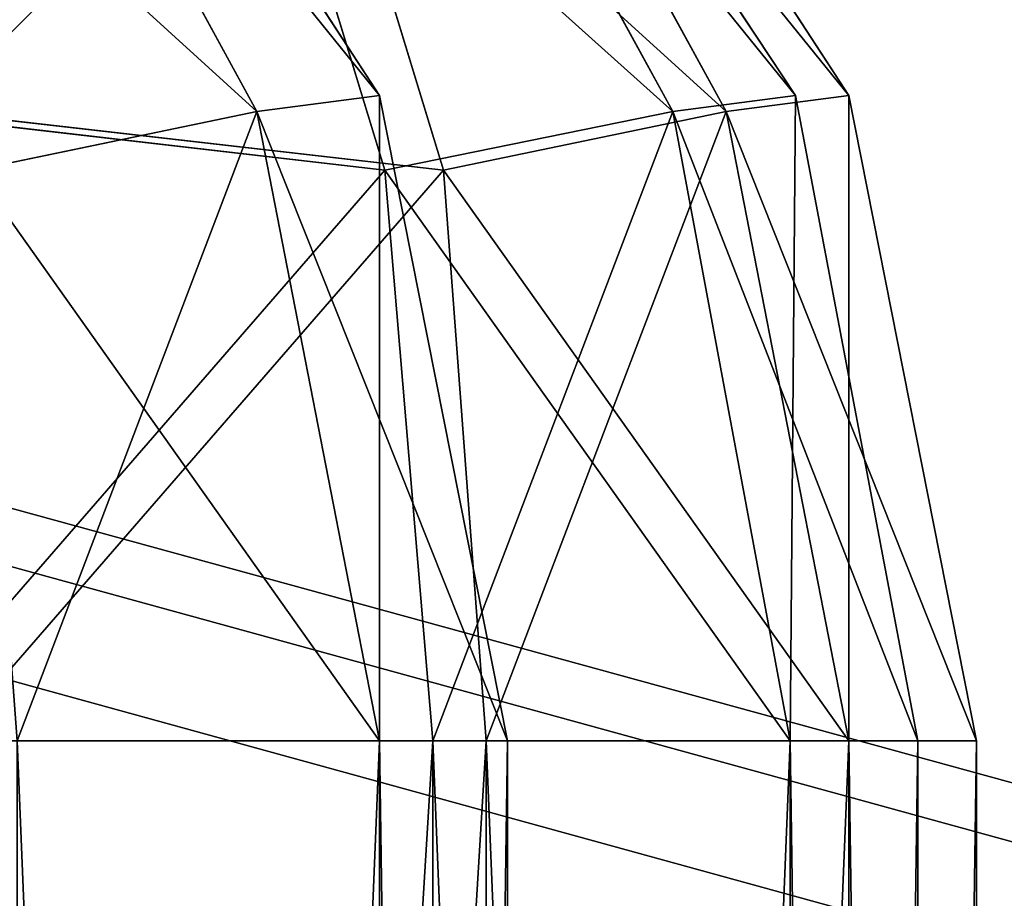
# Model space of a CAD drawing. Extents: x 0 to 48.8, y 0 to 26.9.
# Tile 829 of 872: x 46.4313 to 46.4498, y 2.8046 to 2.8211. Entities that reach past the tile are written whole.
import ezdxf

# ---------------------------------------------------------------- set-up
doc = ezdxf.new("R2010")
doc.units = 0
doc.header["$MEASUREMENT"] = 0
doc.layers.get('0').update_dxf_attribs({"linetype": 'CONTINUOUS'})
for name, color, linetype in [('DOOR_FACE_RT', 251, 'CONTINUOUS'), ('DRAWER_LOWER_FACE_1', 251, 'CONTINUOUS'), ('DRAWER_UPPER_FACE_1', 251, 'CONTINUOUS')]:
    doc.layers.add(name, color=color, linetype=linetype)

# ---------------------------------------------------------------- blocks, each defined once
blk = doc.blocks.new('T48IT100NP_TRADECAD_DXF')
at = {"layer": 'DOOR_FACE_RT', "color": 0}
for p, q in [((46.4469, 2.8197, 82.0027), (46.4402, 2.83, 82.0027)), ((46.4402, 2.83, 36.3611), (46.4469, 2.8197, 36.3611)), ((46.4469, 2.8197, 82.0027), (46.4402, 2.83, 82.0027)), ((46.4402, 2.83, 36.3611), (46.4469, 2.8197, 36.3611)), ((46.4446, 2.8194, 82.0144), (46.4393, 2.8291, 82.0133)), ((46.4446, 2.8194, 82.0144), (46.4393, 2.8291, 82.0133)), ((46.4393, 2.8291, 36.3504), (46.4446, 2.8194, 36.3494)), ((46.4393, 2.8291, 36.3504), (46.4446, 2.8194, 36.3494)), ((46.4368, 2.8265, 36.3423), (46.4393, 2.8183, 36.3398)), ((46.4393, 2.8183, 82.0239), (46.4368, 2.8265, 82.0214)), ((46.4393, 2.8183, 82.0239), (46.4368, 2.8265, 82.0214)), ((46.4368, 2.8265, 36.3423), (46.4393, 2.8183, 36.3398)), ((46.4446, 2.8194, 82.0144), (46.4469, 2.8197, 82.0027)), ((46.4446, 2.8194, 82.0144), (46.4469, 2.8197, 82.0027)), ((46.4469, 2.8197, 36.3611), (46.4446, 2.8194, 36.3494)), ((46.4469, 2.8197, 36.3611), (46.4446, 2.8194, 36.3494)), ((46.4493, 2.8076, 82.0027), (46.4469, 2.8197, 82.0027)), ((46.4469, 2.8197, 36.3611), (46.4493, 2.8076, 36.3611)), ((46.4469, 2.8197, 82.0027), (46.4469, 2.8197, 36.3611)), ((46.4493, 2.8076, 82.0027), (46.4469, 2.8197, 82.0027)), ((46.4469, 2.8197, 36.3611), (46.4493, 2.8076, 36.3611)), ((46.4469, 2.8197, 82.0027), (46.4469, 2.8197, 36.3611)), ((46.4393, 2.8183, 36.3398), (46.4297, 2.8194, 36.3345)), ((46.4297, 2.8194, 82.0293), (46.4393, 2.8183, 82.0239)), ((46.4297, 2.8194, 82.0293), (46.4393, 2.8183, 82.0239)), ((46.4393, 2.8183, 36.3398), (46.4297, 2.8194, 36.3345)), ((46.4393, 2.8183, 82.0239), (46.4446, 2.8194, 82.0144)), ((46.4393, 2.8183, 82.0239), (46.4446, 2.8194, 82.0144)), ((46.4446, 2.8194, 36.3494), (46.4393, 2.8183, 36.3398)), ((46.4446, 2.8194, 36.3494), (46.4393, 2.8183, 36.3398)), ((46.4469, 2.8076, 82.0147), (46.4446, 2.8194, 82.0144)), ((46.4469, 2.8076, 82.0147), (46.4446, 2.8194, 82.0144)), ((46.4446, 2.8194, 36.3494), (46.4469, 2.8076, 36.3491)), ((46.4446, 2.8194, 36.3494), (46.4469, 2.8076, 36.3491)), ((46.4401, 2.8076, 82.0248), (46.4393, 2.8183, 82.0239)), ((46.4401, 2.8076, 82.0248), (46.4393, 2.8183, 82.0239)), ((46.4393, 2.8183, 36.3398), (46.4401, 2.8076, 36.339)), ((46.4393, 2.8183, 36.3398), (46.4401, 2.8076, 36.339)), ((46.43, 2.8076, 82.0316), (46.4401, 2.8076, 82.0248)), ((46.4401, 2.8076, 36.339), (46.43, 2.8076, 36.3322)), ((46.43, 2.8076, 82.0316), (46.4401, 2.8076, 82.0248)), ((46.4401, 2.8076, 36.339), (46.43, 2.8076, 36.3322)), ((46.4401, 2.8076, 82.0248), (46.4469, 2.8076, 82.0147)), ((46.4469, 2.8076, 36.3491), (46.4401, 2.8076, 36.339)), ((46.4401, 2.641, 82.0248), (46.4401, 2.8076, 82.0248)), ((46.4401, 2.8076, 82.0248), (46.4469, 2.8076, 82.0147)), ((46.4401, 2.641, 82.0248), (46.4401, 2.8076, 82.0248)), ((46.4401, 2.641, 36.339), (46.4401, 2.8076, 36.339)), ((46.4469, 2.8076, 36.3491), (46.4401, 2.8076, 36.339)), ((46.4401, 2.641, 36.339), (46.4401, 2.8076, 36.339)), ((46.4469, 2.641, 36.3491), (46.4469, 2.8076, 36.3491)), ((46.4469, 2.8076, 36.3491), (46.4493, 2.8076, 36.3611)), ((46.4469, 2.8076, 82.0147), (46.4493, 2.8076, 82.0027)), ((46.4469, 2.8076, 36.3491), (46.4493, 2.8076, 36.3611)), ((46.4469, 2.641, 82.0147), (46.4469, 2.8076, 82.0147)), ((46.4469, 2.8076, 82.0147), (46.4493, 2.8076, 82.0027)), ((46.4469, 2.641, 82.0147), (46.4469, 2.8076, 82.0147)), ((46.4469, 2.641, 36.3491), (46.4469, 2.8076, 36.3491)), ((46.4493, 2.641, 36.3611), (46.4493, 2.8076, 36.3611)), ((46.4493, 2.8076, 36.3611), (46.4493, 2.8076, 82.0027)), ((46.4493, 2.8076, 82.0027), (46.4493, 2.641, 82.0027)), ((46.4493, 2.641, 36.3611), (46.4493, 2.8076, 36.3611)), ((46.4493, 2.8076, 82.0027), (46.4493, 2.641, 82.0027)), ((46.4493, 2.8076, 36.3611), (46.4493, 2.8076, 82.0027))]:
    blk.add_line(p, q, dxfattribs=at)
at = {"layer": 'DRAWER_LOWER_FACE_1', "color": 0}
for p, q in [((46.4459, 2.8197, 21.8854), (46.4391, 2.83, 21.8854)), ((46.4391, 2.83, 5.8856), (46.4459, 2.8197, 5.8856)), ((46.4459, 2.8197, 21.8854), (46.4391, 2.83, 21.8854)), ((46.4391, 2.83, 5.8856), (46.4459, 2.8197, 5.8856)), ((46.4436, 2.8194, 21.8971), (46.4383, 2.8291, 21.896)), ((46.4436, 2.8194, 21.8971), (46.4383, 2.8291, 21.896)), ((46.4383, 2.8291, 5.875), (46.4436, 2.8194, 5.8739)), ((46.4383, 2.8291, 5.875), (46.4436, 2.8194, 5.8739)), ((46.4357, 2.8265, 5.8669), (46.4382, 2.8183, 5.8644)), ((46.4382, 2.8183, 21.9066), (46.4357, 2.8265, 21.9041)), ((46.4382, 2.8183, 21.9066), (46.4357, 2.8265, 21.9041)), ((46.4357, 2.8265, 5.8669), (46.4382, 2.8183, 5.8644)), ((46.4436, 2.8194, 21.8971), (46.4459, 2.8197, 21.8854)), ((46.4436, 2.8194, 21.8971), (46.4459, 2.8197, 21.8854)), ((46.4459, 2.8197, 5.8856), (46.4436, 2.8194, 5.8739)), ((46.4459, 2.8197, 5.8856), (46.4436, 2.8194, 5.8739)), ((46.4482, 2.8076, 21.8854), (46.4459, 2.8197, 21.8854)), ((46.4459, 2.8197, 5.8856), (46.4482, 2.8076, 5.8856)), ((46.4459, 2.8197, 21.8854), (46.4459, 2.8197, 5.8856)), ((46.4482, 2.8076, 21.8854), (46.4459, 2.8197, 21.8854)), ((46.4459, 2.8197, 5.8856), (46.4482, 2.8076, 5.8856)), ((46.4459, 2.8197, 21.8854), (46.4459, 2.8197, 5.8856)), ((46.4382, 2.8183, 5.8644), (46.4287, 2.8194, 5.859)), ((46.4287, 2.8194, 21.912), (46.4382, 2.8183, 21.9066)), ((46.4287, 2.8194, 21.912), (46.4382, 2.8183, 21.9066)), ((46.4382, 2.8183, 5.8644), (46.4287, 2.8194, 5.859)), ((46.4382, 2.8183, 21.9066), (46.4436, 2.8194, 21.8971)), ((46.4382, 2.8183, 21.9066), (46.4436, 2.8194, 21.8971)), ((46.4436, 2.8194, 5.8739), (46.4382, 2.8183, 5.8644)), ((46.4436, 2.8194, 5.8739), (46.4382, 2.8183, 5.8644)), ((46.4458, 2.8076, 21.8974), (46.4436, 2.8194, 21.8971)), ((46.4458, 2.8076, 21.8974), (46.4436, 2.8194, 21.8971)), ((46.4436, 2.8194, 5.8739), (46.4458, 2.8076, 5.8736)), ((46.4436, 2.8194, 5.8739), (46.4458, 2.8076, 5.8736)), ((46.4391, 2.8076, 21.9075), (46.4382, 2.8183, 21.9066)), ((46.4391, 2.8076, 21.9075), (46.4382, 2.8183, 21.9066)), ((46.4382, 2.8183, 5.8644), (46.4391, 2.8076, 5.8635)), ((46.4382, 2.8183, 5.8644), (46.4391, 2.8076, 5.8635)), ((46.4289, 2.8076, 21.9143), (46.4391, 2.8076, 21.9075)), ((46.4391, 2.8076, 5.8635), (46.4289, 2.8076, 5.8567)), ((46.4289, 2.8076, 21.9143), (46.4391, 2.8076, 21.9075)), ((46.4391, 2.8076, 5.8635), (46.4289, 2.8076, 5.8567)), ((46.4391, 2.8076, 21.9075), (46.4458, 2.8076, 21.8974)), ((46.4458, 2.8076, 5.8736), (46.4391, 2.8076, 5.8635)), ((46.4391, 2.641, 21.9075), (46.4391, 2.8076, 21.9075)), ((46.4391, 2.8076, 21.9075), (46.4458, 2.8076, 21.8974)), ((46.4391, 2.641, 21.9075), (46.4391, 2.8076, 21.9075)), ((46.4391, 2.641, 5.8635), (46.4391, 2.8076, 5.8635)), ((46.4458, 2.8076, 5.8736), (46.4391, 2.8076, 5.8635)), ((46.4391, 2.641, 5.8635), (46.4391, 2.8076, 5.8635)), ((46.4458, 2.641, 5.8736), (46.4458, 2.8076, 5.8736)), ((46.4458, 2.8076, 5.8736), (46.4482, 2.8076, 5.8856)), ((46.4458, 2.8076, 21.8974), (46.4482, 2.8076, 21.8854)), ((46.4458, 2.8076, 5.8736), (46.4482, 2.8076, 5.8856)), ((46.4458, 2.641, 21.8974), (46.4458, 2.8076, 21.8974)), ((46.4458, 2.8076, 21.8974), (46.4482, 2.8076, 21.8854)), ((46.4458, 2.641, 21.8974), (46.4458, 2.8076, 21.8974)), ((46.4458, 2.641, 5.8736), (46.4458, 2.8076, 5.8736)), ((46.4482, 2.641, 5.8856), (46.4482, 2.8076, 5.8856)), ((46.4482, 2.8076, 5.8856), (46.4482, 2.8076, 21.8854)), ((46.4482, 2.8076, 21.8854), (46.4482, 2.641, 21.8854)), ((46.4482, 2.641, 5.8856), (46.4482, 2.8076, 5.8856)), ((46.4482, 2.8076, 21.8854), (46.4482, 2.641, 21.8854)), ((46.4482, 2.8076, 5.8856), (46.4482, 2.8076, 21.8854))]:
    blk.add_line(p, q, dxfattribs=at)
at = {"layer": 'DRAWER_UPPER_FACE_1', "color": 0}
for p, q in [((46.4381, 2.8197, 32.4748), (46.4314, 2.83, 32.4748)), ((46.4314, 2.83, 25.7866), (46.4381, 2.8197, 25.7866)), ((46.4381, 2.8197, 32.4748), (46.4314, 2.83, 32.4748)), ((46.4314, 2.83, 25.7866), (46.4381, 2.8197, 25.7866)), ((46.4358, 2.8194, 32.4865), (46.4305, 2.8291, 32.4854)), ((46.4358, 2.8194, 32.4865), (46.4305, 2.8291, 32.4854)), ((46.4305, 2.8291, 25.776), (46.4358, 2.8194, 25.7749)), ((46.4305, 2.8291, 25.776), (46.4358, 2.8194, 25.7749)), ((46.4358, 2.8194, 32.4865), (46.4381, 2.8197, 32.4748)), ((46.4358, 2.8194, 32.4865), (46.4381, 2.8197, 32.4748)), ((46.4381, 2.8197, 25.7866), (46.4358, 2.8194, 25.7749)), ((46.4381, 2.8197, 25.7866), (46.4358, 2.8194, 25.7749)), ((46.4405, 2.8076, 32.4748), (46.4381, 2.8197, 32.4748)), ((46.4381, 2.8197, 25.7866), (46.4405, 2.8076, 25.7866)), ((46.4381, 2.8197, 32.4748), (46.4381, 2.8197, 25.7866)), ((46.4405, 2.8076, 32.4748), (46.4381, 2.8197, 32.4748)), ((46.4381, 2.8197, 25.7866), (46.4405, 2.8076, 25.7866)), ((46.4381, 2.8197, 32.4748), (46.4381, 2.8197, 25.7866)), ((46.4305, 2.8183, 32.4961), (46.4358, 2.8194, 32.4865)), ((46.4305, 2.8183, 32.4961), (46.4358, 2.8194, 32.4865)), ((46.4358, 2.8194, 25.7749), (46.4305, 2.8183, 25.7654)), ((46.4358, 2.8194, 25.7749), (46.4305, 2.8183, 25.7654)), ((46.4381, 2.8076, 32.4868), (46.4358, 2.8194, 32.4865)), ((46.4381, 2.8076, 32.4868), (46.4358, 2.8194, 32.4865)), ((46.4358, 2.8194, 25.7749), (46.4381, 2.8076, 25.7747)), ((46.4358, 2.8194, 25.7749), (46.4381, 2.8076, 25.7747)), ((46.4313, 2.8076, 32.4969), (46.4381, 2.8076, 32.4868)), ((46.4381, 2.8076, 25.7747), (46.4313, 2.8076, 25.7645)), ((46.4313, 2.8076, 32.4969), (46.4381, 2.8076, 32.4868)), ((46.4381, 2.8076, 25.7747), (46.4313, 2.8076, 25.7645)), ((46.4381, 2.641, 25.7747), (46.4381, 2.8076, 25.7747)), ((46.4381, 2.8076, 25.7747), (46.4405, 2.8076, 25.7866)), ((46.4381, 2.8076, 32.4868), (46.4405, 2.8076, 32.4748)), ((46.4381, 2.8076, 25.7747), (46.4405, 2.8076, 25.7866)), ((46.4381, 2.641, 32.4868), (46.4381, 2.8076, 32.4868)), ((46.4381, 2.8076, 32.4868), (46.4405, 2.8076, 32.4748)), ((46.4381, 2.641, 32.4868), (46.4381, 2.8076, 32.4868)), ((46.4381, 2.641, 25.7747), (46.4381, 2.8076, 25.7747)), ((46.4405, 2.641, 25.7866), (46.4405, 2.8076, 25.7866)), ((46.4405, 2.8076, 25.7866), (46.4405, 2.8076, 32.4748)), ((46.4405, 2.8076, 32.4748), (46.4405, 2.641, 32.4748)), ((46.4405, 2.641, 25.7866), (46.4405, 2.8076, 25.7866)), ((46.4405, 2.8076, 32.4748), (46.4405, 2.641, 32.4748)), ((46.4405, 2.8076, 25.7866), (46.4405, 2.8076, 32.4748))]:
    blk.add_line(p, q, dxfattribs=at)
at = {"layer": 'DOOR_FACE_RT', "color": 251}
mesh = blk.add_polyface(dxfattribs=at)
corners = [(48.2712, 2.9472, 83.8789), (45.9378, 2.3076, 83.8789), (45.9378, 2.9472, 83.8789), (48.2712, 2.3076, 83.8789)]
mesh.append_faces([[corners[k] for k in face] for face in [(0, 1, 2), (1, 0, 3)]], dxfattribs={"vtx0": -1, "color": 251})
mesh = blk.add_polyface(dxfattribs=at)
corners = [(48.2712, 2.3076, 34.4848), (45.9378, 2.9472, 34.4848), (45.9378, 2.3076, 34.4848), (48.2712, 2.9472, 34.4848)]
mesh.append_faces([[corners[k] for k in face] for face in [(0, 1, 2), (1, 0, 3)]], dxfattribs={"vtx0": -1, "color": 251})
mesh = blk.add_polyface(dxfattribs=at)
corners = [(46.4469, 2.8197, 82.0027), (46.4393, 2.8291, 82.0133), (46.4446, 2.8194, 82.0144), (46.4402, 2.83, 82.0027)]
mesh.append_faces([[corners[k] for k in face] for face in [(0, 1, 2), (1, 0, 3)]], dxfattribs={"vtx0": -1, "color": 251})
mesh = blk.add_polyface(dxfattribs=at)
corners = [(46.4393, 2.8291, 36.3504), (46.4469, 2.8197, 36.3611), (46.4446, 2.8194, 36.3494), (46.4402, 2.83, 36.3611)]
mesh.append_faces([[corners[k] for k in face] for face in [(0, 1, 2), (1, 0, 3)]], dxfattribs={"vtx0": -1, "color": 251})
mesh = blk.add_polyface(dxfattribs=at)
corners = [(46.4402, 2.83, 36.3611), (46.4469, 2.8197, 82.0027), (46.4469, 2.8197, 36.3611), (46.4402, 2.83, 82.0027)]
mesh.append_faces([[corners[k] for k in face] for face in [(0, 1, 2), (1, 0, 3)]], dxfattribs={"vtx0": -1, "color": 251})
mesh = blk.add_polyface(dxfattribs=at)
corners = [(46.4368, 2.8265, 36.3423), (46.4297, 2.8194, 36.3345), (46.4287, 2.8291, 36.3398), (46.4393, 2.8183, 36.3398)]
mesh.append_faces([[corners[k] for k in face] for face in [(0, 1, 2), (1, 0, 3)]], dxfattribs={"vtx0": -1, "color": 251})
mesh = blk.add_polyface(dxfattribs=at)
corners = [(46.4297, 2.8194, 82.0293), (46.4368, 2.8265, 82.0214), (46.4287, 2.8291, 82.024), (46.4393, 2.8183, 82.0239)]
mesh.append_faces([[corners[k] for k in face] for face in [(0, 1, 2), (1, 0, 3)]], dxfattribs={"vtx0": -1, "color": 251})
mesh = blk.add_polyface(dxfattribs=at)
corners = [(46.4446, 2.8194, 82.0144), (46.4368, 2.8265, 82.0214), (46.4393, 2.8183, 82.0239), (46.4393, 2.8291, 82.0133)]
mesh.append_faces([[corners[k] for k in face] for face in [(0, 1, 2), (1, 0, 3)]], dxfattribs={"vtx0": -1, "color": 251})
mesh = blk.add_polyface(dxfattribs=at)
corners = [(46.4368, 2.8265, 36.3423), (46.4446, 2.8194, 36.3494), (46.4393, 2.8183, 36.3398), (46.4393, 2.8291, 36.3504)]
mesh.append_faces([[corners[k] for k in face] for face in [(0, 1, 2), (1, 0, 3)]], dxfattribs={"vtx0": -1, "color": 251})
mesh = blk.add_polyface(dxfattribs=at)
corners = [(46.4469, 2.8197, 82.0027), (46.4469, 2.8076, 82.0147), (46.4493, 2.8076, 82.0027), (46.4446, 2.8194, 82.0144)]
mesh.append_faces([[corners[k] for k in face] for face in [(0, 1, 2), (1, 0, 3)]], dxfattribs={"vtx0": -1, "color": 251})
mesh = blk.add_polyface(dxfattribs=at)
corners = [(46.4446, 2.8194, 36.3494), (46.4493, 2.8076, 36.3611), (46.4469, 2.8076, 36.3491), (46.4469, 2.8197, 36.3611)]
mesh.append_faces([[corners[k] for k in face] for face in [(0, 1, 2), (1, 0, 3)]], dxfattribs={"vtx0": -1, "color": 251})
mesh = blk.add_polyface(dxfattribs=at)
corners = [(46.4469, 2.8197, 36.3611), (46.4493, 2.8076, 82.0027), (46.4493, 2.8076, 36.3611), (46.4469, 2.8197, 82.0027)]
mesh.append_faces([[corners[k] for k in face] for face in [(0, 1, 2), (1, 0, 3)]], dxfattribs={"vtx0": -1, "color": 251})
mesh = blk.add_polyface(dxfattribs=at)
corners = [(46.43, 2.8076, 82.0316), (46.4393, 2.8183, 82.0239), (46.4297, 2.8194, 82.0293), (46.4401, 2.8076, 82.0248)]
mesh.append_faces([[corners[k] for k in face] for face in [(0, 1, 2), (1, 0, 3)]], dxfattribs={"vtx0": -1, "color": 251})
mesh = blk.add_polyface(dxfattribs=at)
corners = [(46.4393, 2.8183, 36.3398), (46.43, 2.8076, 36.3322), (46.4297, 2.8194, 36.3345), (46.4401, 2.8076, 36.339)]
mesh.append_faces([[corners[k] for k in face] for face in [(0, 1, 2), (1, 0, 3)]], dxfattribs={"vtx0": -1, "color": 251})
mesh = blk.add_polyface(dxfattribs=at)
corners = [(46.4446, 2.8194, 82.0144), (46.4401, 2.8076, 82.0248), (46.4469, 2.8076, 82.0147), (46.4393, 2.8183, 82.0239)]
mesh.append_faces([[corners[k] for k in face] for face in [(0, 1, 2), (1, 0, 3)]], dxfattribs={"vtx0": -1, "color": 251})
mesh = blk.add_polyface(dxfattribs=at)
corners = [(46.4393, 2.8183, 36.3398), (46.4469, 2.8076, 36.3491), (46.4401, 2.8076, 36.339), (46.4446, 2.8194, 36.3494)]
mesh.append_faces([[corners[k] for k in face] for face in [(0, 1, 2), (1, 0, 3)]], dxfattribs={"vtx0": -1, "color": 251})
mesh = blk.add_polyface(dxfattribs=at)
corners = [(46.4401, 2.641, 82.0248), (46.43, 2.8076, 82.0316), (46.43, 2.641, 82.0316), (46.4401, 2.8076, 82.0248)]
mesh.append_faces([[corners[k] for k in face] for face in [(0, 1, 2), (1, 0, 3)]], dxfattribs={"vtx0": -1, "color": 251})
mesh = blk.add_polyface(dxfattribs=at)
corners = [(46.4401, 2.8076, 36.339), (46.43, 2.641, 36.3322), (46.43, 2.8076, 36.3322), (46.4401, 2.641, 36.339)]
mesh.append_faces([[corners[k] for k in face] for face in [(0, 1, 2), (1, 0, 3)]], dxfattribs={"vtx0": -1, "color": 251})
mesh = blk.add_polyface(dxfattribs=at)
corners = [(46.4469, 2.8076, 82.0147), (46.4401, 2.641, 82.0248), (46.4469, 2.641, 82.0147), (46.4401, 2.8076, 82.0248)]
mesh.append_faces([[corners[k] for k in face] for face in [(0, 1, 2), (1, 0, 3)]], dxfattribs={"vtx0": -1, "color": 251})
mesh = blk.add_polyface(dxfattribs=at)
corners = [(46.4401, 2.8076, 36.339), (46.4469, 2.641, 36.3491), (46.4401, 2.641, 36.339), (46.4469, 2.8076, 36.3491)]
mesh.append_faces([[corners[k] for k in face] for face in [(0, 1, 2), (1, 0, 3)]], dxfattribs={"vtx0": -1, "color": 251})
mesh = blk.add_polyface(dxfattribs=at)
corners = [(46.4469, 2.8076, 36.3491), (46.4493, 2.641, 36.3611), (46.4469, 2.641, 36.3491), (46.4493, 2.8076, 36.3611)]
mesh.append_faces([[corners[k] for k in face] for face in [(0, 1, 2), (1, 0, 3)]], dxfattribs={"vtx0": -1, "color": 251})
mesh = blk.add_polyface(dxfattribs=at)
corners = [(46.4493, 2.8076, 82.0027), (46.4469, 2.641, 82.0147), (46.4493, 2.641, 82.0027), (46.4469, 2.8076, 82.0147)]
mesh.append_faces([[corners[k] for k in face] for face in [(0, 1, 2), (1, 0, 3)]], dxfattribs={"vtx0": -1, "color": 251})
mesh = blk.add_polyface(dxfattribs=at)
corners = [(46.4493, 2.8076, 36.3611), (46.4493, 2.641, 82.0027), (46.4493, 2.641, 36.3611), (46.4493, 2.8076, 82.0027)]
mesh.append_faces([[corners[k] for k in face] for face in [(0, 1, 2), (1, 0, 3)]], dxfattribs={"vtx0": -1, "color": 251})
at = {"layer": 'DRAWER_LOWER_FACE_1', "color": 251}
mesh = blk.add_polyface(dxfattribs=at)
corners = [(48.2619, 2.9468, 23.7616), (45.9367, 2.3076, 23.7616), (45.9367, 2.9468, 23.7616), (48.2619, 2.3076, 23.7616)]
mesh.append_faces([[corners[k] for k in face] for face in [(0, 1, 2), (1, 0, 3)]], dxfattribs={"vtx0": -1, "color": 251})
mesh = blk.add_polyface(dxfattribs=at)
corners = [(48.2619, 2.3076, 4.0094), (45.9367, 2.9468, 4.0094), (45.9367, 2.3076, 4.0094), (48.2619, 2.9468, 4.0094)]
mesh.append_faces([[corners[k] for k in face] for face in [(0, 1, 2), (1, 0, 3)]], dxfattribs={"vtx0": -1, "color": 251})
mesh = blk.add_polyface(dxfattribs=at)
corners = [(46.4459, 2.8197, 21.8854), (46.4383, 2.8291, 21.896), (46.4436, 2.8194, 21.8971), (46.4391, 2.83, 21.8854)]
mesh.append_faces([[corners[k] for k in face] for face in [(0, 1, 2), (1, 0, 3)]], dxfattribs={"vtx0": -1, "color": 251})
mesh = blk.add_polyface(dxfattribs=at)
corners = [(46.4383, 2.8291, 5.875), (46.4459, 2.8197, 5.8856), (46.4436, 2.8194, 5.8739), (46.4391, 2.83, 5.8856)]
mesh.append_faces([[corners[k] for k in face] for face in [(0, 1, 2), (1, 0, 3)]], dxfattribs={"vtx0": -1, "color": 251})
mesh = blk.add_polyface(dxfattribs=at)
corners = [(46.4391, 2.83, 5.8856), (46.4459, 2.8197, 21.8854), (46.4459, 2.8197, 5.8856), (46.4391, 2.83, 21.8854)]
mesh.append_faces([[corners[k] for k in face] for face in [(0, 1, 2), (1, 0, 3)]], dxfattribs={"vtx0": -1, "color": 251})
mesh = blk.add_polyface(dxfattribs=at)
corners = [(46.4357, 2.8265, 5.8669), (46.4287, 2.8194, 5.859), (46.4276, 2.8291, 5.8643), (46.4382, 2.8183, 5.8644)]
mesh.append_faces([[corners[k] for k in face] for face in [(0, 1, 2), (1, 0, 3)]], dxfattribs={"vtx0": -1, "color": 251})
mesh = blk.add_polyface(dxfattribs=at)
corners = [(46.4287, 2.8194, 21.912), (46.4357, 2.8265, 21.9041), (46.4276, 2.8291, 21.9067), (46.4382, 2.8183, 21.9066)]
mesh.append_faces([[corners[k] for k in face] for face in [(0, 1, 2), (1, 0, 3)]], dxfattribs={"vtx0": -1, "color": 251})
mesh = blk.add_polyface(dxfattribs=at)
corners = [(46.4436, 2.8194, 21.8971), (46.4357, 2.8265, 21.9041), (46.4382, 2.8183, 21.9066), (46.4383, 2.8291, 21.896)]
mesh.append_faces([[corners[k] for k in face] for face in [(0, 1, 2), (1, 0, 3)]], dxfattribs={"vtx0": -1, "color": 251})
mesh = blk.add_polyface(dxfattribs=at)
corners = [(46.4357, 2.8265, 5.8669), (46.4436, 2.8194, 5.8739), (46.4382, 2.8183, 5.8644), (46.4383, 2.8291, 5.875)]
mesh.append_faces([[corners[k] for k in face] for face in [(0, 1, 2), (1, 0, 3)]], dxfattribs={"vtx0": -1, "color": 251})
mesh = blk.add_polyface(dxfattribs=at)
corners = [(46.4459, 2.8197, 21.8854), (46.4458, 2.8076, 21.8974), (46.4482, 2.8076, 21.8854), (46.4436, 2.8194, 21.8971)]
mesh.append_faces([[corners[k] for k in face] for face in [(0, 1, 2), (1, 0, 3)]], dxfattribs={"vtx0": -1, "color": 251})
mesh = blk.add_polyface(dxfattribs=at)
corners = [(46.4436, 2.8194, 5.8739), (46.4482, 2.8076, 5.8856), (46.4458, 2.8076, 5.8736), (46.4459, 2.8197, 5.8856)]
mesh.append_faces([[corners[k] for k in face] for face in [(0, 1, 2), (1, 0, 3)]], dxfattribs={"vtx0": -1, "color": 251})
mesh = blk.add_polyface(dxfattribs=at)
corners = [(46.4459, 2.8197, 5.8856), (46.4482, 2.8076, 21.8854), (46.4482, 2.8076, 5.8856), (46.4459, 2.8197, 21.8854)]
mesh.append_faces([[corners[k] for k in face] for face in [(0, 1, 2), (1, 0, 3)]], dxfattribs={"vtx0": -1, "color": 251})
mesh = blk.add_polyface(dxfattribs=at)
corners = [(46.4289, 2.8076, 21.9143), (46.4382, 2.8183, 21.9066), (46.4287, 2.8194, 21.912), (46.4391, 2.8076, 21.9075)]
mesh.append_faces([[corners[k] for k in face] for face in [(0, 1, 2), (1, 0, 3)]], dxfattribs={"vtx0": -1, "color": 251})
mesh = blk.add_polyface(dxfattribs=at)
corners = [(46.4382, 2.8183, 5.8644), (46.4289, 2.8076, 5.8567), (46.4287, 2.8194, 5.859), (46.4391, 2.8076, 5.8635)]
mesh.append_faces([[corners[k] for k in face] for face in [(0, 1, 2), (1, 0, 3)]], dxfattribs={"vtx0": -1, "color": 251})
mesh = blk.add_polyface(dxfattribs=at)
corners = [(46.4436, 2.8194, 21.8971), (46.4391, 2.8076, 21.9075), (46.4458, 2.8076, 21.8974), (46.4382, 2.8183, 21.9066)]
mesh.append_faces([[corners[k] for k in face] for face in [(0, 1, 2), (1, 0, 3)]], dxfattribs={"vtx0": -1, "color": 251})
mesh = blk.add_polyface(dxfattribs=at)
corners = [(46.4382, 2.8183, 5.8644), (46.4458, 2.8076, 5.8736), (46.4391, 2.8076, 5.8635), (46.4436, 2.8194, 5.8739)]
mesh.append_faces([[corners[k] for k in face] for face in [(0, 1, 2), (1, 0, 3)]], dxfattribs={"vtx0": -1, "color": 251})
mesh = blk.add_polyface(dxfattribs=at)
corners = [(46.4391, 2.641, 21.9075), (46.4289, 2.8076, 21.9143), (46.4289, 2.641, 21.9143), (46.4391, 2.8076, 21.9075)]
mesh.append_faces([[corners[k] for k in face] for face in [(0, 1, 2), (1, 0, 3)]], dxfattribs={"vtx0": -1, "color": 251})
mesh = blk.add_polyface(dxfattribs=at)
corners = [(46.4391, 2.8076, 5.8635), (46.4289, 2.641, 5.8567), (46.4289, 2.8076, 5.8567), (46.4391, 2.641, 5.8635)]
mesh.append_faces([[corners[k] for k in face] for face in [(0, 1, 2), (1, 0, 3)]], dxfattribs={"vtx0": -1, "color": 251})
mesh = blk.add_polyface(dxfattribs=at)
corners = [(46.4458, 2.8076, 21.8974), (46.4391, 2.641, 21.9075), (46.4458, 2.641, 21.8974), (46.4391, 2.8076, 21.9075)]
mesh.append_faces([[corners[k] for k in face] for face in [(0, 1, 2), (1, 0, 3)]], dxfattribs={"vtx0": -1, "color": 251})
mesh = blk.add_polyface(dxfattribs=at)
corners = [(46.4391, 2.8076, 5.8635), (46.4458, 2.641, 5.8736), (46.4391, 2.641, 5.8635), (46.4458, 2.8076, 5.8736)]
mesh.append_faces([[corners[k] for k in face] for face in [(0, 1, 2), (1, 0, 3)]], dxfattribs={"vtx0": -1, "color": 251})
mesh = blk.add_polyface(dxfattribs=at)
corners = [(46.4458, 2.8076, 5.8736), (46.4482, 2.641, 5.8856), (46.4458, 2.641, 5.8736), (46.4482, 2.8076, 5.8856)]
mesh.append_faces([[corners[k] for k in face] for face in [(0, 1, 2), (1, 0, 3)]], dxfattribs={"vtx0": -1, "color": 251})
mesh = blk.add_polyface(dxfattribs=at)
corners = [(46.4482, 2.8076, 21.8854), (46.4458, 2.641, 21.8974), (46.4482, 2.641, 21.8854), (46.4458, 2.8076, 21.8974)]
mesh.append_faces([[corners[k] for k in face] for face in [(0, 1, 2), (1, 0, 3)]], dxfattribs={"vtx0": -1, "color": 251})
mesh = blk.add_polyface(dxfattribs=at)
corners = [(46.4482, 2.8076, 5.8856), (46.4482, 2.641, 21.8854), (46.4482, 2.641, 5.8856), (46.4482, 2.8076, 21.8854)]
mesh.append_faces([[corners[k] for k in face] for face in [(0, 1, 2), (1, 0, 3)]], dxfattribs={"vtx0": -1, "color": 251})
at = {"layer": 'DRAWER_UPPER_FACE_1', "color": 251}
mesh = blk.add_polyface(dxfattribs=at)
corners = [(48.2542, 2.9468, 34.351), (45.9289, 2.3076, 34.351), (45.9289, 2.9468, 34.351), (48.2542, 2.3076, 34.351)]
mesh.append_faces([[corners[k] for k in face] for face in [(0, 1, 2), (1, 0, 3)]], dxfattribs={"vtx0": -1, "color": 251})
mesh = blk.add_polyface(dxfattribs=at)
corners = [(48.2542, 2.3076, 23.9104), (45.9289, 2.9468, 23.9104), (45.9289, 2.3076, 23.9104), (48.2542, 2.9468, 23.9104)]
mesh.append_faces([[corners[k] for k in face] for face in [(0, 1, 2), (1, 0, 3)]], dxfattribs={"vtx0": -1, "color": 251})
mesh = blk.add_polyface(dxfattribs=at)
corners = [(46.4381, 2.8197, 32.4748), (46.4305, 2.8291, 32.4854), (46.4358, 2.8194, 32.4865), (46.4314, 2.83, 32.4748)]
mesh.append_faces([[corners[k] for k in face] for face in [(0, 1, 2), (1, 0, 3)]], dxfattribs={"vtx0": -1, "color": 251})
mesh = blk.add_polyface(dxfattribs=at)
corners = [(46.4305, 2.8291, 25.776), (46.4381, 2.8197, 25.7866), (46.4358, 2.8194, 25.7749), (46.4314, 2.83, 25.7866)]
mesh.append_faces([[corners[k] for k in face] for face in [(0, 1, 2), (1, 0, 3)]], dxfattribs={"vtx0": -1, "color": 251})
mesh = blk.add_polyface(dxfattribs=at)
corners = [(46.4314, 2.83, 25.7866), (46.4381, 2.8197, 32.4748), (46.4381, 2.8197, 25.7866), (46.4314, 2.83, 32.4748)]
mesh.append_faces([[corners[k] for k in face] for face in [(0, 1, 2), (1, 0, 3)]], dxfattribs={"vtx0": -1, "color": 251})
mesh = blk.add_polyface(dxfattribs=at)
corners = [(46.4358, 2.8194, 32.4865), (46.428, 2.8265, 32.4936), (46.4305, 2.8183, 32.4961), (46.4305, 2.8291, 32.4854)]
mesh.append_faces([[corners[k] for k in face] for face in [(0, 1, 2), (1, 0, 3)]], dxfattribs={"vtx0": -1, "color": 251})
mesh = blk.add_polyface(dxfattribs=at)
corners = [(46.428, 2.8265, 25.7679), (46.4358, 2.8194, 25.7749), (46.4305, 2.8183, 25.7654), (46.4305, 2.8291, 25.776)]
mesh.append_faces([[corners[k] for k in face] for face in [(0, 1, 2), (1, 0, 3)]], dxfattribs={"vtx0": -1, "color": 251})
mesh = blk.add_polyface(dxfattribs=at)
corners = [(46.4381, 2.8197, 32.4748), (46.4381, 2.8076, 32.4868), (46.4405, 2.8076, 32.4748), (46.4358, 2.8194, 32.4865)]
mesh.append_faces([[corners[k] for k in face] for face in [(0, 1, 2), (1, 0, 3)]], dxfattribs={"vtx0": -1, "color": 251})
mesh = blk.add_polyface(dxfattribs=at)
corners = [(46.4358, 2.8194, 25.7749), (46.4405, 2.8076, 25.7866), (46.4381, 2.8076, 25.7747), (46.4381, 2.8197, 25.7866)]
mesh.append_faces([[corners[k] for k in face] for face in [(0, 1, 2), (1, 0, 3)]], dxfattribs={"vtx0": -1, "color": 251})
mesh = blk.add_polyface(dxfattribs=at)
corners = [(46.4381, 2.8197, 25.7866), (46.4405, 2.8076, 32.4748), (46.4405, 2.8076, 25.7866), (46.4381, 2.8197, 32.4748)]
mesh.append_faces([[corners[k] for k in face] for face in [(0, 1, 2), (1, 0, 3)]], dxfattribs={"vtx0": -1, "color": 251})
mesh = blk.add_polyface(dxfattribs=at)
corners = [(46.4358, 2.8194, 32.4865), (46.4313, 2.8076, 32.4969), (46.4381, 2.8076, 32.4868), (46.4305, 2.8183, 32.4961)]
mesh.append_faces([[corners[k] for k in face] for face in [(0, 1, 2), (1, 0, 3)]], dxfattribs={"vtx0": -1, "color": 251})
mesh = blk.add_polyface(dxfattribs=at)
corners = [(46.4305, 2.8183, 25.7654), (46.4381, 2.8076, 25.7747), (46.4313, 2.8076, 25.7645), (46.4358, 2.8194, 25.7749)]
mesh.append_faces([[corners[k] for k in face] for face in [(0, 1, 2), (1, 0, 3)]], dxfattribs={"vtx0": -1, "color": 251})
mesh = blk.add_polyface(dxfattribs=at)
corners = [(46.4381, 2.8076, 32.4868), (46.4313, 2.641, 32.4969), (46.4381, 2.641, 32.4868), (46.4313, 2.8076, 32.4969)]
mesh.append_faces([[corners[k] for k in face] for face in [(0, 1, 2), (1, 0, 3)]], dxfattribs={"vtx0": -1, "color": 251})
mesh = blk.add_polyface(dxfattribs=at)
corners = [(46.4313, 2.8076, 25.7645), (46.4381, 2.641, 25.7747), (46.4313, 2.641, 25.7645), (46.4381, 2.8076, 25.7747)]
mesh.append_faces([[corners[k] for k in face] for face in [(0, 1, 2), (1, 0, 3)]], dxfattribs={"vtx0": -1, "color": 251})
mesh = blk.add_polyface(dxfattribs=at)
corners = [(46.4381, 2.8076, 25.7747), (46.4405, 2.641, 25.7866), (46.4381, 2.641, 25.7747), (46.4405, 2.8076, 25.7866)]
mesh.append_faces([[corners[k] for k in face] for face in [(0, 1, 2), (1, 0, 3)]], dxfattribs={"vtx0": -1, "color": 251})
mesh = blk.add_polyface(dxfattribs=at)
corners = [(46.4405, 2.8076, 32.4748), (46.4381, 2.641, 32.4868), (46.4405, 2.641, 32.4748), (46.4381, 2.8076, 32.4868)]
mesh.append_faces([[corners[k] for k in face] for face in [(0, 1, 2), (1, 0, 3)]], dxfattribs={"vtx0": -1, "color": 251})
mesh = blk.add_polyface(dxfattribs=at)
corners = [(46.4405, 2.8076, 25.7866), (46.4405, 2.641, 32.4748), (46.4405, 2.641, 25.7866), (46.4405, 2.8076, 32.4748)]
mesh.append_faces([[corners[k] for k in face] for face in [(0, 1, 2), (1, 0, 3)]], dxfattribs={"vtx0": -1, "color": 251})

msp = doc.modelspace()

# ---------------------------------------------------------------- block references
at = {"color": 0}
msp.add_blockref('T48IT100NP_TRADECAD_DXF', (0, 0), dxfattribs=at)

doc.saveas('drawing.dxf')
